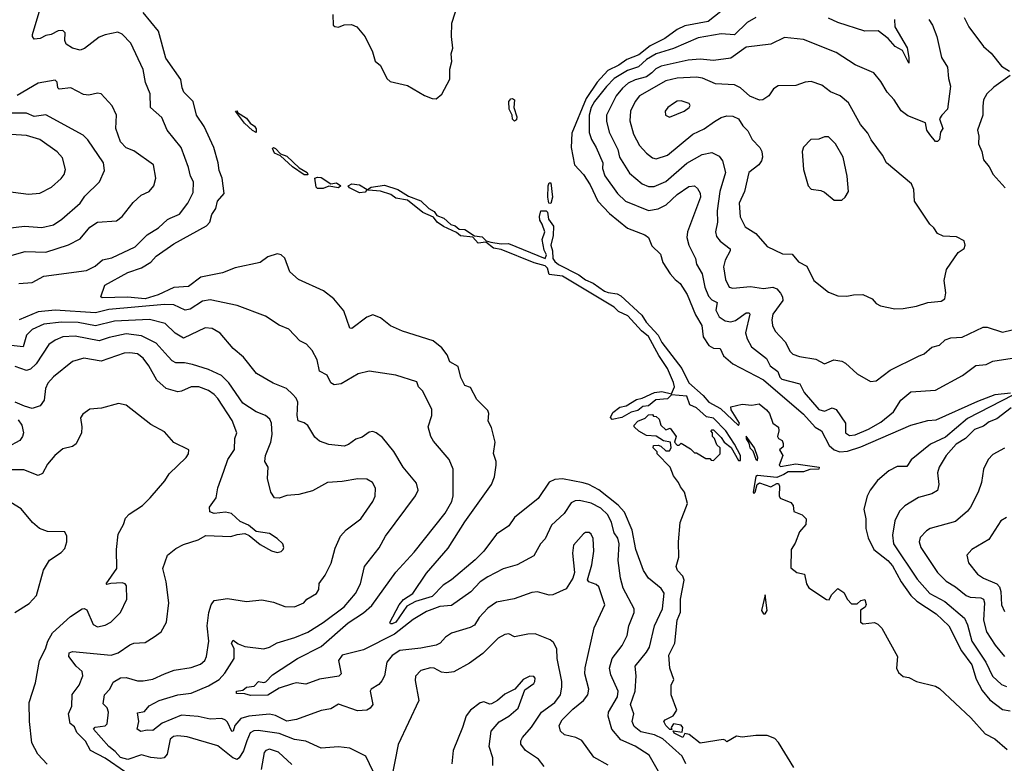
# Model space of a CAD drawing. Extents: x 1246230 to 1426786, y 660032 to 763141.
# Tile 307 of 566: x 1332519 to 1337664, y 696527 to 700413. Entities that reach past the tile are written whole.
import ezdxf

# ---------------------------------------------------------------- set-up
doc = ezdxf.new("R2010")
doc.units = 0

msp = doc.modelspace()

# ---------------------------------------------------------------- linework, layer by layer
at = {"layer": '0CON10XD'}
for points in [[(1332625.6, 700315.6), (1332595, 700312), (1332585.2, 700325), (1332586.1, 700336.1), (1332635.9, 700505), (1332698.1, 700605), (1332686, 700665), (1332690, 700675), (1332715, 700691.2), (1332726.9, 700715), (1332735.6, 700745), (1332743.3, 700825), (1332779.6, 700915), (1332777.7, 700985), (1332792.6, 701095), (1332765, 701212.2), (1332725, 701286.7), (1332645, 701382), (1332615, 701380), (1332572.1, 701357.9), (1332535, 701347.8), (1332455, 701334.4)], [(1334155, 700440), (1334156.7, 700385), (1334165, 700376.7), (1334185, 700373.8), (1334215, 700386.2), (1334252.3, 700387.7), (1334280, 700375), (1334323.8, 700323.8), (1334362.5, 700245), (1334376.4, 700196.4), (1334403.6, 700173.6), (1334437.5, 700105), (1334455, 700090), (1334545, 700068.6), (1334635, 700017.5), (1334675, 700002), (1334695, 700000), (1334725, 700023.3), (1334766.9, 700103.1), (1334766.2, 700155), (1334777.3, 700195), (1334773.5, 700235), (1334783.3, 700265), (1334775.5, 700325), (1334777.5, 700395), (1334827.3, 700552.7)], [(1336183.3, 700456.7), (1336116.5, 700403.5), (1335995, 700380.3), (1335955, 700362.6), (1335889.7, 700315), (1335813.1, 700276.9), (1335755, 700229.9), (1335690.9, 700205), (1335650, 700175), (1335592.7, 700147.3), (1335537.2, 700087.2), (1335478.4, 700001.6), (1335405, 699820), (1335400.8, 699745), (1335418.5, 699655), (1335465, 699604.4), (1335499.3, 699549.3), (1335539.6, 699465), (1335600.6, 699400.6), (1335695, 699323.2), (1335785, 699288.1), (1335804.7, 699274.7), (1335822.1, 699232.1), (1335868.1, 699188.1), (1335880.5, 699145), (1335918.5, 699085), (1335943.5, 699055), (1335970, 699035), (1336006.9, 698976.9), (1336050.9, 698870.9), (1336084.4, 698815), (1336090, 698755), (1336120.4, 698710.4), (1336145, 698696.2), (1336178.8, 698695), (1336196, 698656), (1336245, 698615.4), (1336405, 698530.6), (1336615, 698352), (1336675, 698283.2), (1336709.1, 698265), (1336748.6, 698188.6), (1336775, 698166.2), (1336805, 698154.8), (1336845, 698158.4), (1336915, 698181.3), (1337175, 698293.8), (1337265, 698318.2), (1337307.6, 698322.4), (1337525, 698419.5), (1337615.9, 698454.1), (1337696.3, 698463.7)], [(1335999.6, 696525), (1335980.5, 696565), (1335879.8, 696655), (1335836.4, 696676.4), (1335765, 696692.4), (1335729.3, 696719.3), (1335719.7, 696745), (1335728.5, 696785), (1335710.7, 696835), (1335735.7, 696904.3), (1335740.3, 696985), (1335735.3, 697035), (1335795, 697108.5), (1335809.4, 697135), (1335836, 697245), (1335877.9, 697335), (1335886.1, 697416.1), (1335870.4, 697440.4), (1335805.3, 697495.3), (1335778.9, 697535), (1335738.6, 697645), (1335719.3, 697745), (1335680.3, 697840.3), (1335646.4, 697876.4), (1335545, 697956), (1335493.1, 697985), (1335463.6, 697993.6), (1335355, 698013.1), (1335315, 698009.6), (1335285, 697996.1), (1335228.2, 697911.8), (1335105, 697811.5), (1335075, 697767.8), (1335010, 697725), (1334944.1, 697635), (1334899.4, 697590.6), (1334775, 697486.4), (1334731.3, 697458.7), (1334675, 697398.9), (1334586.9, 697373.1), (1334541.6, 697348.4), (1334485, 697264.3), (1334465, 697255.6), (1334456.1, 697256.1), (1334453.8, 697263.8), (1334501.9, 697355), (1334525, 697383.1), (1334572.9, 697415), (1334645, 697520.8), (1334758.5, 697651.5), (1334845, 697788.5), (1334984.7, 697985), (1334999.5, 698025), (1335009.7, 698085), (1335008.9, 698105), (1334994.3, 698145.7), (1335003.1, 698205), (1334985, 698282.5), (1334967.1, 698315), (1334970.6, 698355), (1334965, 698371.2), (1334908.7, 698428.7), (1334875, 698491.2), (1334845, 698502), (1334825, 698544), (1334810.8, 698600.8), (1334767.5, 698625), (1334752.3, 698662.3), (1334725, 698698.1), (1334678.8, 698735), (1334518.8, 698785), (1334456.4, 698813.6), (1334405.3, 698855.3), (1334365, 698870), (1334332.2, 698857.8), (1334255, 698798.6), (1334245, 698802), (1334212.4, 698892.4), (1334160, 698955), (1334106.5, 698996.5), (1333976, 699055), (1333931.4, 699095), (1333905, 699166.2), (1333885, 699183.8), (1333865, 699190), (1333815, 699173.8), (1333776.3, 699143.7), (1333645, 699117.3), (1333579.5, 699090.5), (1333465, 699067), (1333401.5, 699018.5), (1333325, 699013.7), (1333242.1, 698975), (1333174, 698955), (1333082.5, 698962.5), (1332950.5, 698960.5), (1332942.5, 698965), (1332963.8, 699025), (1333085, 699091.5), (1333155, 699116.1), (1333203.5, 699146.5), (1333232.6, 699177.4), (1333325, 699242.5), (1333494.8, 699335.2), (1333512.3, 699355), (1333522.7, 699395), (1333543.7, 699426.4), (1333553.3, 699465), (1333588.2, 699505), (1333577.1, 699585), (1333561.4, 699625), (1333556.4, 699665), (1333534, 699745), (1333482.4, 699855), (1333442.2, 699915), (1333425.9, 699985.9), (1333376.6, 700035), (1333367.4, 700057.4), (1333361, 700101), (1333282.7, 700212.7), (1333245, 700353.2), (1333165, 700451.3)], [(1336365, 700425.3), (1336321.2, 700398.8), (1336255, 700334.7), (1336185, 700340), (1336065, 700318), (1335935, 700261.9), (1335845, 700235.2), (1335795.1, 700204.9), (1335753.5, 700166.5), (1335695, 700147), (1335626.2, 700105), (1335585, 700064.7), (1335523.1, 699985), (1335505, 699954.1), (1335494.9, 699914.9), (1335495, 699824.2), (1335506.9, 699786.9), (1335531.9, 699745), (1335565.7, 699665), (1335564.1, 699635), (1335577, 699597), (1335643.4, 699505), (1335685, 699465.4), (1335805, 699415.8), (1335855, 699425.3), (1335897.3, 699445), (1335955, 699499.6), (1336015, 699542.2), (1336044.4, 699544.4), (1336061.3, 699531.3), (1336075, 699506.7), (1336075.8, 699485), (1336008.1, 699305), (1336004.7, 699274.7), (1336015.4, 699235), (1336050, 699165), (1336055.7, 699135), (1336084.7, 699085), (1336099.6, 699015), (1336118.7, 698968.7), (1336135, 698949.5), (1336164.5, 698935), (1336156.4, 698895), (1336175, 698861.1), (1336205, 698838.8), (1336235, 698834.6), (1336259, 698841), (1336315, 698880.8), (1336331.4, 698881.4), (1336334.3, 698874.3), (1336312.6, 698777.4), (1336320, 698745), (1336343.6, 698703.6), (1336422.3, 698642.3), (1336441.4, 698605), (1336481.1, 698575), (1336490.7, 698545), (1336501.5, 698535), (1336595, 698510.5), (1336619.1, 698465), (1336695, 698375.3), (1336725, 698368), (1336765, 698384.5), (1336785, 698376.7), (1336834.6, 698305), (1336833.8, 698253.8), (1336855, 698240.8), (1336885, 698244.1), (1336955, 698272.7), (1337019.4, 698310.6), (1337085, 698363.5), (1337124.3, 698425), (1337175, 698469.2), (1337305, 698478), (1337445.9, 698554.1), (1337515, 698606.2), (1337569.1, 698610.9), (1337605, 698627.9), (1337705, 698644.4)], [(1337269.7, 700415), (1337289.6, 700385), (1337311.8, 700325), (1337335.6, 700215), (1337366.9, 700165), (1337371.9, 700105), (1337383.1, 700065), (1337367.5, 699945), (1337337.5, 699915), (1337326.2, 699895), (1337342.5, 699845), (1337330, 699825), (1337325, 699787.5), (1337315, 699776.2), (1337305, 699776.7), (1337275, 699813.8), (1337260, 699835), (1337252.5, 699875), (1337160.9, 699910.9), (1337125, 699936.7), (1337088.6, 699995), (1337051.9, 700035), (1337019.8, 700089.8), (1336982, 700135), (1336885, 700177.9), (1336785, 700241.5), (1336615, 700309.2), (1336515, 700320), (1336445, 700284.5), (1336315, 700270.2), (1336235, 700212.9), (1336145, 700200.3), (1336075, 700206.1), (1336011.7, 700201.7), (1335870.4, 700169.6), (1335843.5, 700156.5), (1335821.7, 700135), (1335795.1, 700114.9), (1335735, 700098.8), (1335699.2, 700080.8), (1335668.9, 700055), (1335636.3, 700015), (1335585.9, 699915), (1335585, 699883.3), (1335600, 699825), (1335644.6, 699735), (1335653.5, 699695), (1335705, 699611.5), (1335771.1, 699555), (1335805, 699540.8), (1335835, 699540.9), (1335895, 699567.6), (1336005, 699663.3), (1336085, 699708.4), (1336135, 699718.8), (1336175, 699699.4), (1336191.8, 699675), (1336208.1, 699615), (1336177.4, 699515), (1336162.9, 699415), (1336165.6, 699355), (1336155.4, 699305.4), (1336160.9, 699280.9), (1336179.5, 699255), (1336231.1, 699215), (1336231.5, 699205), (1336205, 699156), (1336197.6, 699122.4), (1336206.8, 699055), (1336225.9, 699015.9), (1336245, 699010), (1336338.4, 699018.4), (1336405, 699009.3), (1336455, 699014.7), (1336475, 699006.2), (1336495, 698984.5), (1336505.9, 698965), (1336506.8, 698945), (1336454.6, 698875), (1336449.6, 698845), (1336453.6, 698815), (1336466, 698786), (1336518.9, 698728.9), (1336545, 698679.2), (1336559.2, 698665), (1336593.7, 698653.7), (1336680, 698640), (1336725, 698614.2), (1336774.2, 698635.8), (1336815, 698628), (1336835, 698618), (1336895, 698562.9), (1336965, 698522.5), (1336995, 698526.7), (1337067.7, 698582.3), (1337215, 698655.6), (1337245, 698667.8), (1337285, 698701.1), (1337325, 698713.1), (1337355, 698739.5), (1337385, 698750.5), (1337444.2, 698754.2), (1337553.5, 698806.5), (1337575, 698805.7), (1337655, 698780.2), (1337705, 698793)], [(1337090, 700415), (1337091.8, 700375), (1337155.8, 700265.8), (1337166.1, 700215), (1337165, 700186.7), (1337131.6, 700251.6), (1337093.3, 700273.3), (1337057.8, 700315), (1337005, 700355.5), (1336935, 700353.3), (1336795, 700397.8), (1336745, 700420.7)], [(1337454.4, 700425), (1337478.5, 700375), (1337555, 700272.5), (1337595, 700238.8), (1337650.3, 700170.3), (1337692, 700145)], [(1332514.8, 699035.2), (1332585, 699040.2), (1332645, 699072.1), (1332867.4, 699102.6), (1332914.1, 699125.9), (1332952.6, 699157.4), (1333000.5, 699169.5), (1333123.2, 699226.8), (1333185, 699288.8), (1333245, 699324.6), (1333290.6, 699369.4), (1333304.5, 699375.5), (1333355, 699396.7), (1333397.9, 699455), (1333425, 699510), (1333426.7, 699565), (1333411.3, 699595), (1333401.2, 699641.2), (1333363.5, 699745), (1333289.4, 699835), (1333262.2, 699902.2), (1333201.9, 699955), (1333200.6, 700025), (1333175.6, 700085), (1333165, 700153.3), (1333100.1, 700290.1), (1333055, 700337.1), (1333031.7, 700348.3), (1332965, 700334.4), (1332935, 700321.6), (1332857.5, 700262.5), (1332835, 700253.8), (1332795.4, 700265), (1332761.3, 700285), (1332754.7, 700305), (1332755.9, 700345), (1332745, 700356.9), (1332720, 700355), (1332684.3, 700335.7), (1332655, 700330.8), (1332625.6, 700315.6)], [(1332455, 699176.5), (1332547.8, 699202.2), (1332655, 699198.5), (1332773.5, 699236.5), (1332835, 699267.9), (1332885, 699328.5), (1332925, 699354.5), (1333025, 699362.1), (1333054.7, 699385.3), (1333111.6, 699458.4), (1333154.2, 699495.8), (1333195, 699515.7), (1333220, 699545), (1333230, 699585), (1333218.1, 699655), (1333115, 699727.5), (1333075, 699743.8), (1333045, 699774.4), (1333020.7, 699845), (1333024.5, 699915), (1333002.2, 699962.2), (1332945, 700026), (1332925, 700030), (1332880.9, 700019.1), (1332852.2, 700022.2), (1332786.2, 700056.2), (1332725, 700050.6), (1332717.9, 700057.9), (1332715, 700086.7), (1332705, 700096.9), (1332615, 700081.2), (1332505, 700016.4)], [(1337092.7, 698902.7), (1337135, 698904), (1337205, 698916.2), (1337265, 698935.7), (1337335, 698942.7), (1337353.5, 698955), (1337358.9, 698985), (1337349.1, 699050.9), (1337361.7, 699108.3), (1337422.7, 699197.3), (1337455, 699217.5), (1337459.2, 699235), (1337455, 699257.5), (1337415, 699278.8), (1337345, 699281.2), (1337315, 699296.7), (1337296.7, 699325), (1337274.2, 699344.2), (1337194.3, 699465), (1337192.2, 699525), (1337179.4, 699555), (1337048.6, 699665), (1337028.5, 699705), (1336968.9, 699785), (1336950.9, 699820.9), (1336911.9, 699865), (1336849.4, 699979.4), (1336806, 700015), (1336755.5, 700035.5), (1336710.2, 700070.2), (1336655, 700090.9), (1336623, 700087), (1336575, 700069.4), (1336482.7, 700067.3), (1336457.3, 700052.7), (1336433.3, 700015), (1336402.5, 699995), (1336385, 699992.5), (1336335, 700012.9), (1336285, 700056.7), (1336255, 700073.3), (1336155, 700077.1), (1336086.8, 700106.8), (1336055, 700113.3), (1335955, 700108.3), (1335895, 700094.3), (1335757.9, 700015), (1335735, 699985.6), (1335711.2, 699935), (1335707.5, 699885), (1335725.8, 699815.8), (1335758.2, 699755), (1335795.2, 699715.2), (1335825, 699692.1), (1335845, 699686.2), (1335904.3, 699705), (1336036.2, 699815), (1336095, 699843.4), (1336149.3, 699880.7), (1336185, 699901.9), (1336215, 699911.4), (1336245, 699908.6), (1336275, 699895.8), (1336298.3, 699858.3), (1336323.1, 699833.1), (1336347.4, 699787.4), (1336386.9, 699745), (1336397.5, 699725), (1336400.4, 699695), (1336395.3, 699675), (1336381.1, 699655), (1336329.5, 699615), (1336305.7, 699515), (1336278.7, 699455), (1336283.1, 699383.1), (1336310.1, 699330.1), (1336366.2, 699296.2), (1336425, 699228.1), (1336505, 699189.4), (1336555, 699187.1), (1336588.2, 699148.2), (1336632.5, 699125), (1336669.7, 699049.7), (1336745, 698988.8), (1336795, 698970), (1336841.7, 698968.3), (1336876.1, 698976.1), (1336925, 698976.7), (1336974.1, 698954.1), (1336995, 698930), (1337017.7, 698917.7), (1337092.7, 698902.7)], [(1337695, 700122), (1337609.5, 700060.5), (1337572, 700025), (1337555.6, 699995), (1337552.1, 699962.1), (1337551.1, 699915), (1337523.9, 699835), (1337530.9, 699805), (1337529.3, 699765), (1337546.4, 699725), (1337555, 699681.2), (1337585.7, 699645), (1337605.7, 699605), (1337668.8, 699535)], [(1335105, 699882.3), (1335095, 699894), (1335092.9, 699915), (1335077.3, 699945), (1335075.3, 699985), (1335085, 700000.3), (1335095, 700001.6), (1335104, 699994), (1335100.8, 699955), (1335116.5, 699905), (1335115, 699890), (1335105, 699882.3)], [(1335915, 699904.4), (1335992, 699935), (1336017.5, 699955), (1336022.5, 699965), (1336018, 699975), (1335975, 699988.9), (1335955, 699986.7), (1335935, 699975.6), (1335906, 699955), (1335892.5, 699935), (1335893.5, 699913.5), (1335915, 699904.4)], [(1332456.6, 699323.4), (1332545, 699334.1), (1332635, 699327.3), (1332695, 699340.4), (1332739.9, 699370.1), (1332834.6, 699455), (1332859.9, 699490.1), (1332936.5, 699565), (1332961.5, 699625), (1332956.7, 699665), (1332875.3, 699785.3), (1332849.9, 699809.9), (1332655, 699916.7), (1332595, 699907.5), (1332555, 699925.3), (1332465, 699925.2)], [(1333755, 699823.1), (1333735, 699833.8), (1333693.1, 699873.1), (1333647.5, 699935), (1333655, 699936.7), (1333658, 699928), (1333705, 699898.4), (1333722.8, 699872.8), (1333746.1, 699856.1), (1333755, 699842), (1333755, 699823.1)], [(1332445, 699517.8), (1332565, 699500.6), (1332625, 699506.9), (1332685, 699538.6), (1332735, 699583.1), (1332752.2, 699605), (1332759.1, 699630.9), (1332742.1, 699692.1), (1332715, 699723.3), (1332625, 699786.9), (1332555, 699808.5), (1332475, 699814)], [(1336815, 699470), (1336832.5, 699485), (1336850, 699515), (1336842.2, 699595), (1336821.5, 699695), (1336782.7, 699765), (1336745, 699800.5), (1336725, 699801.1), (1336695, 699788.1), (1336653.2, 699786.8), (1336615, 699746.2), (1336608.6, 699725), (1336615, 699630), (1336640, 699545), (1336655, 699526.7), (1336705, 699520), (1336725, 699511.2), (1336775, 699470), (1336815, 699470)], [(1334025, 699602.5), (1334005, 699602.6), (1333945, 699643.8), (1333881.3, 699701.3), (1333851.1, 699715), (1333840.7, 699739.3), (1333845, 699744.4), (1333855, 699740.9), (1333882.6, 699712.6), (1333915, 699700), (1333978.9, 699638.9), (1334021.2, 699615), (1334025, 699602.5)], [(1334105, 699530.2), (1334075, 699531.1), (1334067.9, 699537.9), (1334061.4, 699585), (1334075, 699590.8), (1334095, 699587.8), (1334145, 699555.3), (1334175, 699560.8), (1334197.8, 699545), (1334185, 699534.2), (1334135, 699543.2), (1334105, 699530.2)], [(1334295, 699508), (1334242.7, 699535), (1334235.5, 699545), (1334253.9, 699556.1), (1334295, 699550.2), (1334334, 699525), (1334325, 699511.8), (1334295, 699508)], [(1335804.5, 698395.5), (1335775, 698391.4), (1335748.7, 698371.3), (1335715, 698362), (1335665.5, 698334.5), (1335615, 698324), (1335606.7, 698335), (1335618.8, 698361.2), (1335655, 698387.5), (1335687.5, 698395), (1335741.7, 698428.3), (1335772.5, 698435), (1335835.4, 698464.6), (1335875, 698470.4), (1335925, 698457.5), (1335940.3, 698495), (1335935, 698516.7), (1335905, 698590), (1335858.8, 698658.8), (1335805, 698758.2), (1335767.8, 698787.8), (1335696.2, 698865), (1335647.9, 698887.9), (1335625, 698910.5), (1335355, 699073.5), (1335285, 699080.9), (1335276.6, 699115), (1335265, 699126.6), (1335207.4, 699142.6), (1335035, 699212.6), (1334995, 699219.8), (1334955, 699250), (1334915, 699245.2), (1334886.2, 699276.2), (1334823.2, 699283.2), (1334801.2, 699301.2), (1334733, 699333), (1334700.8, 699355), (1334682, 699382), (1334625, 699405.2), (1334545, 699470.9), (1334485, 699480.2), (1334459.2, 699499.2), (1334405, 699517.4), (1334341.7, 699521.7), (1334336.2, 699525), (1334355, 699538.8), (1334425, 699549.2), (1334495, 699525.2), (1334551.5, 699491.5), (1334615, 699466.8), (1334656.4, 699426.4), (1334685, 699410.4), (1334699.1, 699389.1), (1334736.2, 699376.2), (1334772.4, 699342.4), (1334795, 699336.4), (1334815, 699319.3), (1334845, 699316.2), (1334895, 699282.9), (1334935, 699279), (1334956.9, 699256.9), (1334981.2, 699251.2), (1335035, 699242.1), (1335072.9, 699242.9), (1335265, 699165.4), (1335271.2, 699185), (1335259.1, 699209.1), (1335249.7, 699265), (1335263.1, 699305), (1335250, 699345), (1335236.8, 699365), (1335234.7, 699385), (1335243.1, 699415), (1335270, 699415), (1335276.7, 699406.7), (1335281.6, 699371.6), (1335307.8, 699335), (1335306.4, 699285), (1335294.7, 699235), (1335303.7, 699205), (1335305.7, 699165), (1335315, 699148.8), (1335333.8, 699133.8), (1335440.5, 699080.5), (1335475, 699054), (1335516.2, 699036.2), (1335575.5, 698995), (1335595, 698986.8), (1335641.3, 698981.3), (1335660.6, 698970.6), (1335769.8, 698869.8), (1335793.3, 698833.3), (1335855, 698765.4), (1335875, 698725.4), (1335979.9, 698589.9), (1336015, 698515.5), (1336089.9, 698449.9), (1336119.5, 698415), (1336180.6, 698380.6), (1336275, 698293.3), (1336280, 698305), (1336237.5, 698375), (1336235, 698390), (1336295, 698403.3), (1336345, 698398.8), (1336383.9, 698406.1), (1336422, 698375), (1336437.5, 698355), (1336453.8, 698305), (1336483.6, 698283.6), (1336486.7, 698265), (1336478.8, 698235), (1336484.1, 698224.1), (1336503.3, 698213.3), (1336508.3, 698198.3), (1336508.3, 698181.7), (1336490, 698165), (1336507.5, 698135), (1336487.5, 698085), (1336495, 698077.5), (1336575, 698091.6), (1336696, 698075), (1336695.8, 698064.2), (1336647.7, 698062.3), (1336615, 698050), (1336535, 698050.4), (1336512.7, 698037.3), (1336475, 698020), (1336375, 698030.5), (1336365, 698025.5), (1336351.2, 697945), (1336355, 697937.5), (1336362.5, 697945), (1336372.5, 697985), (1336385, 697992.5), (1336445, 697972.5), (1336475, 697990), (1336485, 697990), (1336490, 697975), (1336487.5, 697925), (1336493.6, 697913.6), (1336549.3, 697889.3), (1336560, 697875), (1336563.6, 697843.6), (1336607.5, 697825), (1336628.8, 697805), (1336627.1, 697775), (1336593.4, 697736.6), (1336571.7, 697678.3), (1336550, 697645), (1336549.3, 697549.3), (1336580, 697525), (1336620, 697515), (1336631.2, 697465), (1336643.3, 697445), (1336735, 697382.5), (1336748.3, 697381.7), (1336761.7, 697408.3), (1336795, 697440), (1336825, 697420), (1336843.9, 697383.9), (1336865, 697360), (1336895, 697360), (1336915, 697377.5), (1336935, 697382.5), (1336943, 697357), (1336936.4, 697343.6), (1336913, 697327), (1336913.3, 697265), (1336926.1, 697256.1), (1336985, 697263.3), (1337004.1, 697254.1), (1337024.1, 697234.1), (1337105.8, 697085.8), (1337100, 697025), (1337111.3, 697001.3), (1337135, 696981.4), (1337165.9, 696975.9), (1337205, 696954), (1337305, 696930), (1337325, 696917.5), (1337489.2, 696765), (1337565, 696682), (1337615, 696654.3), (1337679.5, 696599.5)], [(1335295, 699452.7), (1335284.7, 699455), (1335278.7, 699485), (1335280.9, 699545), (1335285, 699560), (1335295, 699561.2), (1335303.7, 699485), (1335295, 699452.7)], [(1335857.1, 696485), (1335809.1, 696569.1), (1335735, 696617.3), (1335660.4, 696650.4), (1335612.7, 696705), (1335593.6, 696773.6), (1335595.3, 696794.7), (1335642.5, 696875), (1335646.6, 696905), (1335608.9, 696988.9), (1335601.8, 697025), (1335615.3, 697075), (1335667.5, 697142.5), (1335692.9, 697195), (1335702.9, 697245), (1335730.7, 697315), (1335730.4, 697335), (1335673.1, 697443.1), (1335658.2, 697495), (1335646.2, 697586.2), (1335650.8, 697675), (1335645, 697704.2), (1335625, 697732), (1335611.2, 697785), (1335592.3, 697825), (1335555, 697860.1), (1335505, 697885.8), (1335445, 697900.4), (1335421.5, 697898.5), (1335401.6, 697888.4), (1335365, 697832.1), (1335298.7, 697771.3), (1335265, 697700.8), (1335241.1, 697675), (1335205, 697610.6), (1335118.8, 697565), (1335045, 697543.8), (1334965, 697502.3), (1334925.2, 697474.8), (1334877, 697423), (1334775, 697352.7), (1334715, 697345.9), (1334645, 697321.1), (1334575, 697279.1), (1334477.7, 697202.3), (1334315, 697119.6), (1334205, 697092), (1334184.7, 697065), (1334198.6, 696995), (1334187.4, 696982.6), (1334085, 696967.5), (1334015, 696940.8), (1333965, 696947.1), (1333945, 696943.1), (1333875, 696920), (1333815, 696883.3), (1333725, 696881.1), (1333695, 696890), (1333652.6, 696892.6), (1333652.5, 696905), (1333685, 696908.8), (1333705, 696925.5), (1333745, 696930), (1333766.1, 696953.9), (1333795, 696949.6), (1333805, 696953.6), (1333840.5, 696989.5), (1333971.1, 697075), (1334095, 697137.1), (1334235, 697261.2), (1334315, 697313.5), (1334358.9, 697351.1), (1334484.1, 697525.9), (1334579.8, 697630.2), (1334742.7, 697835), (1334776.5, 697895), (1334784.2, 697925), (1334784.5, 698065), (1334764, 698114), (1334681.4, 698211.4), (1334666.9, 698235), (1334654.4, 698285), (1334673.1, 698345), (1334672.7, 698377.3), (1334623.4, 698473.4), (1334603.3, 698495), (1334595, 698520), (1334485, 698555.5), (1334345, 698575.6), (1334287, 698563), (1334199.1, 698510.9), (1334162.5, 698505), (1334145.7, 698515.7), (1334125, 698556), (1334085.6, 698575.6), (1334074.2, 698635), (1334048, 698685), (1334017, 698717), (1333983.3, 698735), (1333925, 698796.2), (1333875, 698816.2), (1333804.2, 698864.2), (1333655, 698919.5), (1333515, 698948.4), (1333475, 698942.1), (1333409.6, 698900.4), (1333384.5, 698894.5), (1333325, 698923.1), (1333275.5, 698925.5), (1332985, 698898.2), (1332915, 698881.3), (1332704.8, 698895.2), (1332615, 698886.9), (1332517.1, 698845)], [(1335595, 696518.1), (1335520, 696560), (1335456.6, 696646.6), (1335425, 696661.5), (1335366.8, 696676.8), (1335344.2, 696695), (1335338.9, 696725), (1335352.9, 696755), (1335409.4, 696810.6), (1335465.6, 696855), (1335487.3, 696885), (1335492.5, 696915), (1335472.7, 696995), (1335473.3, 697026.7), (1335521.8, 697235), (1335576.9, 697355), (1335545, 697448.8), (1335531.2, 697461.2), (1335493.3, 697475), (1335486, 697486), (1335509.1, 697565), (1335518.5, 697635), (1335515, 697702.5), (1335505.8, 697725), (1335495, 697734), (1335475.9, 697734.1), (1335465, 697726.2), (1335412.9, 697667.1), (1335408.2, 697625), (1335418.1, 697525), (1335408.9, 697495), (1335375, 697438.5), (1335305, 697406.8), (1335285, 697406.7), (1335225, 697422.7), (1335195, 697420.5), (1335102.4, 697387.6), (1335010.3, 697369.7), (1334965, 697337.1), (1334920.6, 697289.4), (1334895, 697249.1), (1334873.5, 697236.5), (1334775, 697207.1), (1334744.2, 697185.8), (1334715.6, 697155), (1334695, 697145.4), (1334615, 697128.9), (1334505, 697116.4), (1334465, 697090.4), (1334438, 697055), (1334424.6, 696985), (1334412.2, 696957.8), (1334395, 696939.4), (1334356.2, 696915), (1334351.2, 696905), (1334363.8, 696835), (1334350, 696815), (1334333.3, 696805), (1334285, 696801.1), (1334185, 696835.5), (1334145, 696812.7), (1334095, 696803.8), (1333965, 696756.9), (1333915, 696747.9), (1333855, 696777.3), (1333825, 696784.8), (1333715.6, 696774.4), (1333675, 696761.9), (1333643.1, 696725), (1333635, 696694.4), (1333627, 696693), (1333605, 696741.5), (1333595, 696752.7), (1333575, 696760.8), (1333515, 696758), (1333452.3, 696772.3), (1333365, 696779.1), (1333262.9, 696737.1), (1333215, 696699.1), (1333185, 696700.8), (1333152.8, 696692.8), (1333132.2, 696705), (1333141.2, 696745), (1333135, 696790.8), (1333171.7, 696798.3), (1333195, 696827.1), (1333247.5, 696855), (1333345, 696884.7), (1333415, 696893.6), (1333505, 696932.5), (1333561.2, 696965), (1333591.7, 696998.3), (1333640.4, 697075), (1333640.5, 697125), (1333625.5, 697155), (1333635, 697170), (1333661.3, 697151.3), (1333695, 697138.5), (1333795, 697125.4), (1333825, 697133.8), (1333865, 697156.6), (1333956, 697184), (1334025, 697211.9), (1334105, 697262.2), (1334213.8, 697345), (1334274.5, 697415), (1334300, 697465), (1334320.5, 697555), (1334397.4, 697652.6), (1334430, 697715), (1334588.1, 697925), (1334601.4, 697955), (1334592, 697992), (1334522.1, 698075), (1334475, 698156.9), (1334415, 698230), (1334382.5, 698255), (1334365, 698262), (1334345, 698258), (1334308.6, 698231.4), (1334275, 698220.6), (1334237.2, 698192.8), (1334215, 698184.6), (1334135, 698193.1), (1334085, 698210.9), (1334061.9, 698231.9), (1334025, 698291.9), (1334005, 698307.1), (1333975, 698316.2), (1333969.1, 698345), (1333971.8, 698415), (1333963.6, 698435), (1333945, 698456.4), (1333912.5, 698485), (1333844, 698514), (1333756.2, 698565), (1333689.1, 698649.1), (1333635, 698694.3), (1333567.3, 698775), (1333525, 698799.6), (1333487.6, 698802.4), (1333375, 698749.1), (1333330.8, 698775), (1333280, 698825), (1333196.8, 698846.8), (1333015, 698837.3), (1332915, 698813.7), (1332825, 698830.3), (1332738.2, 698831.8), (1332645, 698821.2), (1332585, 698794.2), (1332554.1, 698765), (1332536.8, 698703.2), (1332475, 698710.8)], [(1334403.8, 696405), (1334328.1, 696565), (1334245, 696606.5), (1334185, 696613.1), (1334095, 696606.2), (1334015, 696643.8), (1333955, 696652.4), (1333875, 696682.9), (1333765, 696698), (1333743.4, 696696.6), (1333723.5, 696686.5), (1333706.2, 696643.9), (1333687.7, 696592.3), (1333666.2, 696555), (1333655, 696547.9), (1333632.7, 696555), (1333555, 696618.9), (1333394.8, 696664.8), (1333345, 696670.8), (1333322.6, 696667.4), (1333305.9, 696654.1), (1333290.2, 696575), (1333274.8, 696555.2), (1333255, 696551.5), (1333205, 696557.2), (1333155, 696571.5), (1333085, 696547.6), (1333045, 696557.8), (1333018.6, 696588.5), (1332984.8, 696615), (1332904.7, 696705), (1332913.7, 696716.3), (1332965, 696722.3), (1332975.9, 696734.1), (1332982.7, 696795), (1332976.4, 696816.4), (1332955, 696837.5), (1332961.8, 696885), (1332989.5, 696915), (1333007.9, 696952.1), (1333045, 696974.4), (1333074.6, 696975.4), (1333135, 696958.4), (1333165, 696958), (1333215, 696966.1), (1333275.3, 696994.7), (1333326.5, 697013.5), (1333415, 697027.3), (1333464, 697046), (1333486.9, 697065), (1333495.5, 697085), (1333508, 697165), (1333499.1, 697245), (1333507.5, 697315), (1333520, 697355), (1333535, 697378.8), (1333605, 697388), (1333705, 697373.1), (1333785, 697381.4), (1333845, 697370), (1333905, 697346.9), (1333955, 697345.6), (1334003.3, 697365), (1334019.2, 697385), (1334070, 697415), (1334082.2, 697435), (1334083.7, 697466.3), (1334115, 697510), (1334146.5, 697573.5), (1334168.3, 697651.7), (1334195.4, 697714.6), (1334225, 697748), (1334301.4, 697805), (1334364.5, 697895), (1334376, 697924), (1334377.5, 697965), (1334362, 697995), (1334332.2, 698012.2), (1334285.5, 698014.5), (1334205, 698000), (1334127.5, 697995), (1334048.3, 697951.7), (1333977.6, 697932.4), (1333915, 697926.5), (1333875, 697912.3), (1333851.4, 697915), (1333832.1, 697945), (1333814.5, 698015), (1333816.9, 698075), (1333800.9, 698105), (1333803.7, 698136.4), (1333831.3, 698205), (1333838.9, 698245), (1333835.7, 698305), (1333826, 698325), (1333804.4, 698344.4), (1333755, 698364.3), (1333685, 698409.6), (1333611.3, 698515), (1333573.6, 698553.6), (1333505, 698585.7), (1333421.5, 698611.5), (1333380.2, 698620.2), (1333335, 698619.7), (1333315, 698630.7), (1333295, 698652.9), (1333232.7, 698722.7), (1333155, 698760.5), (1333075, 698770.8), (1332987.4, 698752.6), (1332935, 698734.8), (1332808.5, 698758.5), (1332745, 698755.2), (1332705, 698738.2), (1332672.1, 698715), (1332605, 698614.6), (1332575, 698586.2), (1332555, 698580.4), (1332495, 698600.7)], [(1333071.4, 696481.4), (1332965, 696554), (1332889.2, 696595), (1332862.4, 696642.4), (1332817.8, 696687.8), (1332805, 696717.1), (1332783.1, 696735), (1332773.8, 696786.2), (1332791.5, 696825), (1332792.4, 696887.6), (1332830, 696935), (1332849.5, 696985), (1332845, 697007.1), (1332815, 697034.5), (1332775.5, 697085), (1332777.5, 697105), (1332795, 697110.8), (1332997.4, 697092.6), (1333034.2, 697105), (1333095, 697146.7), (1333115, 697154.4), (1333175, 697158.1), (1333222.4, 697187.6), (1333258.6, 697215), (1333285.4, 697264.6), (1333298.5, 697365), (1333284.5, 697475), (1333267.1, 697545), (1333290.6, 697615), (1333335, 697648.9), (1333375, 697670.6), (1333452.5, 697695), (1333492.5, 697717.5), (1333622.3, 697712.3), (1333655, 697723.3), (1333695, 697727.5), (1333718.3, 697718.3), (1333775, 697670), (1333835, 697636.7), (1333865, 697628.8), (1333885.9, 697634.1), (1333896.7, 697645), (1333900, 697655), (1333893.3, 697675), (1333865, 697701.2), (1333825, 697728), (1333755, 697738.8), (1333715, 697772), (1333671.2, 697791.2), (1333625, 697832.5), (1333595, 697839.4), (1333535, 697832), (1333512, 697842), (1333511.4, 697865), (1333546.2, 697915), (1333555, 697967.5), (1333585.8, 698054.2), (1333606.7, 698115), (1333642.1, 698167.9), (1333643.4, 698225), (1333653.8, 698255), (1333629.5, 698319.5), (1333555, 698432.9), (1333535.2, 698455.2), (1333505, 698474.7), (1333455, 698495.4), (1333415.4, 698494.6), (1333365, 698471.4), (1333345, 698468.6), (1333285.3, 698485.3), (1333235, 698528.9), (1333194.6, 698605), (1333164.5, 698645), (1333135, 698666.9), (1333095, 698673.1), (1333065, 698670.4), (1332945, 698628.5), (1332855, 698643.8), (1332795, 698627.3), (1332695, 698546.4), (1332666.3, 698513.7), (1332653.1, 698485), (1332646.9, 698425), (1332626, 698395), (1332585, 698380.8), (1332545, 698394.2), (1332495, 698414.2)], [(1336563.8, 696505), (1336485, 696636.7), (1336465, 696656.2), (1336425, 696672.5), (1336365, 696673.3), (1336295, 696663.3), (1336265, 696668.8), (1336215, 696640), (1336205, 696647.5), (1336195, 696652.5), (1336075, 696633.3), (1336017.7, 696677.7), (1335995, 696682.5), (1335985, 696662.5), (1335938.8, 696685), (1335933.3, 696696.7), (1335980, 696690), (1335983.8, 696715), (1335976.4, 696726.4), (1335935, 696734.2), (1335923.8, 696713.8), (1335926.7, 696703.3), (1335915.8, 696704.2), (1335895, 696724.5), (1335884.5, 696745), (1335892, 696755), (1335934, 696775), (1335953.8, 696805), (1335923.3, 696885), (1335923.3, 696935), (1335936.7, 696965), (1335916.2, 697025), (1335911.7, 697091.7), (1335941.9, 697155), (1335954.7, 697275), (1335972.1, 697317.9), (1335971.3, 697385), (1335991.1, 697485), (1335984.6, 697504.6), (1335956.2, 697535), (1335950, 697555), (1335963.3, 697605), (1335961.2, 697685), (1335970, 697785), (1336008.8, 697885), (1335993.3, 697945), (1335971.7, 697971.7), (1335962.5, 697995), (1335935, 698030), (1335917.5, 698075), (1335850, 698145), (1335850, 698155), (1335830, 698175), (1335831.7, 698188.3), (1335855, 698190), (1335870, 698185), (1335895, 698160), (1335915, 698160), (1335922.5, 698175), (1335920, 698205), (1335883, 698213), (1335845, 698237.5), (1335795, 698240), (1335755, 698262.5), (1335730, 698285), (1335730, 698295), (1335750, 698315), (1335788.3, 698331.7), (1335805, 698347.5), (1335825, 698350), (1335831.7, 698341.7), (1335845, 698340), (1335860, 698325), (1335870, 698295), (1335895, 698270), (1335918.3, 698278.3), (1335950, 698235), (1335940, 698205), (1335955, 698190), (1335965, 698190), (1335975, 698200), (1336025, 698170), (1336045, 698150), (1336055, 698150), (1336105, 698120), (1336125, 698120), (1336131.7, 698111.7), (1336145, 698110), (1336180, 698145), (1336180, 698175), (1336161.7, 698191.7), (1336150, 698225), (1336140, 698235), (1336140, 698255), (1336130, 698265), (1336135, 698270), (1336145, 698270), (1336185, 698230), (1336200, 698205), (1336237.7, 698177.7), (1336275, 698110), (1336285, 698110), (1336285, 698136.2), (1336255, 698195.6), (1336209.6, 698265), (1336145, 698331.2), (1336108, 698338), (1336055, 698384.4), (1336020.5, 698400.5), (1336005, 698446), (1335925, 698452.5), (1335905, 698432.5), (1335843.3, 698426.7), (1335804.5, 698395.5)], [(1337708.3, 698451.7), (1337471.1, 698328.9), (1337357.6, 698232.4), (1337278.6, 698195), (1337177.4, 698112.6), (1337155, 698078.5), (1337105, 698077.5), (1337060.4, 698055), (1337000.9, 698005), (1336962.5, 697955), (1336947.5, 697922.5), (1336930.8, 697855), (1336940.4, 697805), (1336941.2, 697755), (1336952.9, 697705), (1336981.6, 697645), (1337055, 697586.5), (1337079.5, 697559.5), (1337125, 697475.3), (1337175, 697403.9), (1337207.1, 697375), (1337308.4, 697308.4), (1337374, 697245), (1337441.3, 697115), (1337495, 697042.2), (1337517.1, 696967.1), (1337547.6, 696907.6), (1337588.4, 696858.4), (1337655, 696809.1), (1337695, 696801.5)], [(1332662.4, 696522.4), (1332614.6, 696575), (1332582.5, 696635), (1332570, 696745), (1332568.1, 696845), (1332601.8, 696948.2), (1332623.4, 697065), (1332654.1, 697125), (1332665.6, 697165), (1332691.2, 697208.8), (1332785, 697294), (1332845, 697334.7), (1332856.4, 697336.4), (1332869.4, 697329.4), (1332902.6, 697252.6), (1332925, 697240), (1332965, 697249.6), (1332995, 697264.5), (1333045, 697315.6), (1333078.5, 697385), (1333077.5, 697455), (1333070, 697465), (1333055, 697470), (1332995, 697466.9), (1332975, 697461.2), (1332971.2, 697465), (1333027.1, 697545), (1333025.6, 697644.4), (1333034.3, 697725), (1333061.2, 697775), (1333071.7, 697808.3), (1333090.9, 697829.1), (1333160, 697875), (1333200.8, 697915), (1333277.4, 698002.6), (1333300.7, 698039.3), (1333388.6, 698125), (1333401.2, 698145), (1333402.5, 698165), (1333324.2, 698204.2), (1333275, 698258.6), (1333205, 698297.5), (1333075, 698399.2), (1333035, 698408), (1332947.4, 698382.6), (1332885, 698378.6), (1332848.7, 698351.3), (1332837.3, 698332.7), (1332844.3, 698285), (1332841.9, 698255), (1332815, 698196.2), (1332795, 698182), (1332745, 698171.4), (1332702.9, 698135), (1332665, 698090), (1332638.6, 698041.4), (1332615, 698030.6), (1332540.9, 698060.9), (1332465, 698061.6)], [(1337700.4, 698385), (1337625, 698327.9), (1337585, 698311.3), (1337555, 698288.6), (1337508.9, 698271.1), (1337462.1, 698225), (1337411.8, 698195), (1337360.4, 698135), (1337323.5, 698075), (1337315.5, 698045), (1337322.5, 697985), (1337315, 697952.9), (1337286.2, 697935), (1337215, 697915.6), (1337145, 697871.9), (1337116, 697844), (1337092.7, 697795), (1337080.7, 697719.3), (1337085.3, 697675), (1337208.7, 697488.7), (1337275, 697415.3), (1337353.4, 697373.4), (1337456.5, 697286.5), (1337471.4, 697251.4), (1337495, 697165.4), (1337566.8, 697055), (1337602.3, 696982.3), (1337649.9, 696939.9), (1337675, 696928.8)], [(1332511.8, 698321.8), (1332530.5, 698295), (1332538.8, 698255), (1332534.4, 698235), (1332519.4, 698215), (1332455, 698178.9)], [(1336375, 698110), (1336376.7, 698125), (1336358.8, 698175), (1336315, 698237.5), (1336315, 698223.3), (1336329.4, 698199.4), (1336334.2, 698175), (1336349.5, 698159.5), (1336365, 698116.7), (1336375, 698110)], [(1337665.9, 698174.1), (1337605, 698141.5), (1337580, 698115), (1337555.8, 698065), (1337544.2, 697995), (1337526.9, 697945), (1337488.1, 697865), (1337471.9, 697845), (1337409.6, 697790.4), (1337275.9, 697754.1), (1337257.3, 697742.7), (1337223.7, 697706.4), (1337218.5, 697685), (1337227.9, 697655), (1337315.3, 697525.2), (1337359.5, 697479.5), (1337409.5, 697449.5), (1337464.5, 697405), (1337486.1, 697396.1), (1337541.5, 697391.5), (1337555.2, 697385.2), (1337559.8, 697365), (1337555.7, 697275), (1337571.9, 697215), (1337617.1, 697145), (1337665, 697085.5)], [(1332494, 697315), (1332567.8, 697362.2), (1332606.1, 697405), (1332642.6, 697537.4), (1332675, 697589.2), (1332735, 697628.8), (1332755, 697650), (1332766, 697685), (1332766.2, 697715), (1332755, 697736.7), (1332665, 697738.8), (1332623.3, 697755), (1332586, 697785), (1332527.6, 697857.6), (1332393.6, 697936.4)], [(1337675, 697810.9), (1337646.5, 697793.5), (1337583.5, 697696.5), (1337494.6, 697645.4), (1337469.2, 697615), (1337477.1, 697575), (1337524.4, 697515), (1337554.8, 697494.8), (1337624.5, 697465), (1337639.3, 697449.3), (1337646.8, 697425), (1337649.3, 697355), (1337665, 697321.4)], [(1336415, 697308), (1336424.3, 697325), (1336415, 697407.5), (1336395.7, 697325), (1336405, 697308), (1336415, 697308)], [(1335260.5, 696510.5), (1335229.7, 696549.7), (1335161.5, 696595), (1335137.6, 696627.6), (1335138.2, 696645), (1335147.3, 696662.7), (1335193.8, 696716.2), (1335245.2, 696794.8), (1335315.2, 696844.8), (1335344.2, 696885), (1335352.5, 696925), (1335351.4, 696955), (1335327.5, 697075), (1335325.4, 697125.4), (1335308.9, 697158.9), (1335291.7, 697171.7), (1335213.4, 697203.4), (1335175, 697202.9), (1335105, 697187.8), (1335075, 697204.3), (1335055, 697201.1), (1335018.8, 697181.2), (1334939.5, 697100.5), (1334869.4, 697050.6), (1334788, 697005), (1334749.8, 696999.8), (1334723.8, 697003.8), (1334685, 697024.4), (1334665, 697025.4), (1334615, 697012.5), (1334587.6, 696982.4), (1334585, 696960), (1334604.4, 696855), (1334497.1, 696625), (1334460.9, 696439.1)], [(1334992.2, 696515), (1334991.9, 696555), (1334972.7, 696615), (1334982.2, 696695), (1335025.4, 696744.6), (1335075, 696772.9), (1335124.3, 696815), (1335158.8, 696911.2), (1335205, 696944), (1335211.2, 696955), (1335212, 696972), (1335205, 696980), (1335185, 696982), (1335150, 696965), (1335106.1, 696913.9), (1335055, 696888.6), (1335015.4, 696854.6), (1334985, 696838), (1334975, 696836), (1334945, 696849.2), (1334925, 696842.5), (1334874.3, 696805.7), (1334852, 696775), (1334833.8, 696715), (1334783.8, 696595), (1334778, 696525)], [(1333941.7, 696521.7), (1333871.1, 696585), (1333825, 696601.8), (1333805.6, 696595), (1333796.4, 696583.6), (1333780.4, 696495)]]:
    msp.add_lwpolyline(points, dxfattribs=at)

doc.saveas('drawing.dxf')
